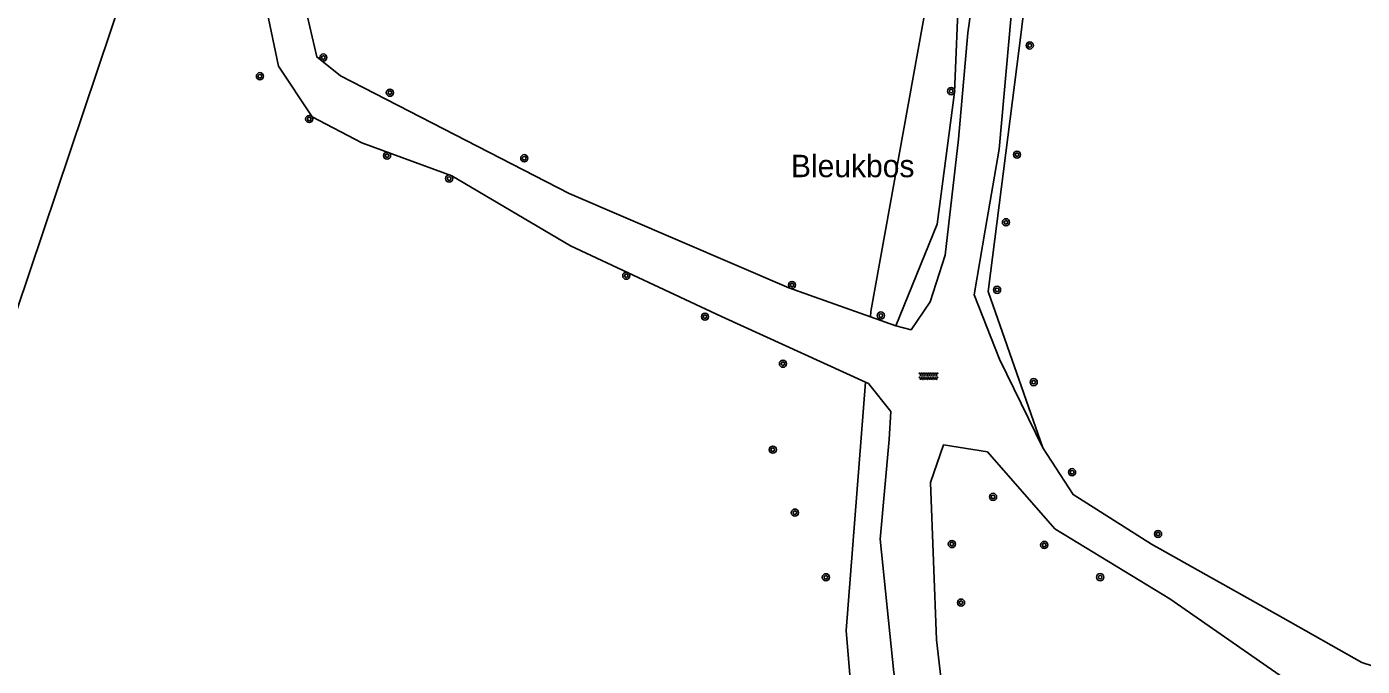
# Model space of a CAD drawing. Extents: x 125000 to 129004, y 397500 to 399008.
# Drawn here: x 126006.6 to 126155.3, y 397724.5 to 397795.8 of the extents above; entities that cross this region are included whole.
import ezdxf

# ---------------------------------------------------------------- set-up
doc = ezdxf.new("R2010")
doc.units = 0
for name, color, linetype in [('gg-anno-openbare ruimte label', 7, 'Continuous'), ('gg-knt-onverhard', 7, 'Continuous'), ('gt-grn-groengrens', 7, 'Continuous'), ('gt-symb-boom', 7, 'Continuous'), ('gt-symb-overige verharding', 7, 'Continuous')]:
    doc.layers.add(name, color=color, linetype=linetype)

# ---------------------------------------------------------------- blocks, each defined once
blk = doc.blocks.new('gt0-BOOM')
at = {"layer": 'gt-symb-boom'}
for radius in [0.4, 0.2]:
    blk.add_circle((0, 0), radius, dxfattribs=at)
blk = doc.blocks.new('gt0-OVH')
at = {"layer": 'gt-symb-overige verharding'}
for points in [[(-0.97, 0.3), (-0.97, 0.31), (-0.96, 0.32), (-0.97, 0.33), (-0.97, 0.34), (-0.98, 0.35), (-0.99, 0.35), (-1, 0.36), (-1.01, 0.35), (-1.02, 0.35), (-1.03, 0.34), (-1.03, 0.33), (-1.04, 0.32), (-1.03, 0.31), (-1.03, 0.3), (-1.02, 0.29), (-1.01, 0.29), (-1, 0.28), (-0.99, 0.29), (-0.98, 0.29)], [(-0.87, 0.11), (-0.87, 0.12), (-0.86, 0.13), (-0.87, 0.14), (-0.87, 0.15), (-0.88, 0.16), (-0.89, 0.16), (-0.9, 0.16), (-0.91, 0.16), (-0.92, 0.16), (-0.93, 0.15), (-0.93, 0.14), (-0.94, 0.13), (-0.93, 0.12), (-0.93, 0.11), (-0.92, 0.1), (-0.91, 0.09), (-0.9, 0.09), (-0.89, 0.09), (-0.88, 0.1)], [(-0.77, 0.3), (-0.77, 0.31), (-0.76, 0.32), (-0.77, 0.33), (-0.77, 0.34), (-0.78, 0.35), (-0.79, 0.35), (-0.8, 0.36), (-0.81, 0.35), (-0.82, 0.35), (-0.83, 0.34), (-0.83, 0.33), (-0.84, 0.32), (-0.83, 0.31), (-0.83, 0.3), (-0.82, 0.29), (-0.81, 0.29), (-0.8, 0.28), (-0.79, 0.29), (-0.78, 0.29)], [(-0.67, 0.11), (-0.67, 0.12), (-0.66, 0.13), (-0.67, 0.14), (-0.67, 0.15), (-0.68, 0.16), (-0.69, 0.16), (-0.7, 0.16), (-0.71, 0.16), (-0.72, 0.16), (-0.73, 0.15), (-0.73, 0.14), (-0.74, 0.13), (-0.73, 0.12), (-0.73, 0.11), (-0.72, 0.1), (-0.71, 0.09), (-0.7, 0.09), (-0.69, 0.09), (-0.68, 0.1)], [(-0.57, 0.3), (-0.57, 0.31), (-0.56, 0.32), (-0.57, 0.33), (-0.57, 0.34), (-0.58, 0.35), (-0.59, 0.35), (-0.6, 0.36), (-0.61, 0.35), (-0.62, 0.35), (-0.63, 0.34), (-0.63, 0.33), (-0.64, 0.32), (-0.63, 0.31), (-0.63, 0.3), (-0.62, 0.29), (-0.61, 0.29), (-0.6, 0.28), (-0.59, 0.29), (-0.58, 0.29)], [(-0.47, 0.11), (-0.47, 0.12), (-0.46, 0.13), (-0.47, 0.14), (-0.47, 0.15), (-0.48, 0.16), (-0.49, 0.16), (-0.5, 0.16), (-0.51, 0.16), (-0.52, 0.16), (-0.53, 0.15), (-0.53, 0.14), (-0.54, 0.13), (-0.53, 0.12), (-0.53, 0.11), (-0.52, 0.1), (-0.51, 0.09), (-0.5, 0.09), (-0.49, 0.09), (-0.48, 0.1)], [(-0.37, 0.3), (-0.37, 0.31), (-0.36, 0.32), (-0.37, 0.33), (-0.37, 0.34), (-0.38, 0.35), (-0.39, 0.35), (-0.4, 0.36), (-0.41, 0.35), (-0.42, 0.35), (-0.43, 0.34), (-0.43, 0.33), (-0.44, 0.32), (-0.43, 0.31), (-0.43, 0.3), (-0.42, 0.29), (-0.41, 0.29), (-0.4, 0.28), (-0.39, 0.29), (-0.38, 0.29)], [(-0.27, 0.11), (-0.27, 0.12), (-0.26, 0.13), (-0.27, 0.14), (-0.27, 0.15), (-0.28, 0.16), (-0.29, 0.16), (-0.3, 0.16), (-0.31, 0.16), (-0.32, 0.16), (-0.33, 0.15), (-0.33, 0.14), (-0.34, 0.13), (-0.33, 0.12), (-0.33, 0.11), (-0.32, 0.1), (-0.31, 0.09), (-0.3, 0.09), (-0.29, 0.09), (-0.28, 0.1)], [(-0.17, 0.3), (-0.17, 0.31), (-0.16, 0.32), (-0.17, 0.33), (-0.17, 0.34), (-0.18, 0.35), (-0.19, 0.35), (-0.2, 0.36), (-0.21, 0.35), (-0.22, 0.35), (-0.23, 0.34), (-0.23, 0.33), (-0.24, 0.32), (-0.23, 0.31), (-0.23, 0.3), (-0.22, 0.29), (-0.21, 0.29), (-0.2, 0.28), (-0.19, 0.29), (-0.18, 0.29)], [(-0.07, 0.11), (-0.07, 0.12), (-0.06, 0.13), (-0.07, 0.14), (-0.07, 0.15), (-0.08, 0.16), (-0.09, 0.16), (-0.1, 0.16), (-0.11, 0.16), (-0.12, 0.16), (-0.13, 0.15), (-0.13, 0.14), (-0.14, 0.13), (-0.13, 0.12), (-0.13, 0.11), (-0.12, 0.1), (-0.11, 0.09), (-0.1, 0.09), (-0.09, 0.09), (-0.08, 0.1)], [(0.03, 0.3), (0.03, 0.31), (0.04, 0.32), (0.03, 0.33), (0.03, 0.34), (0.02, 0.35), (0.01, 0.35), (0, 0.36), (-0.01, 0.35), (-0.02, 0.35), (-0.03, 0.34), (-0.03, 0.33), (-0.04, 0.32), (-0.03, 0.31), (-0.03, 0.3), (-0.02, 0.29), (-0.01, 0.29), (0, 0.28), (0.01, 0.29), (0.02, 0.29)], [(0.13, 0.11), (0.13, 0.12), (0.14, 0.13), (0.13, 0.14), (0.13, 0.15), (0.12, 0.16), (0.11, 0.16), (0.1, 0.16), (0.09, 0.16), (0.08, 0.16), (0.07, 0.15), (0.07, 0.14), (0.06, 0.13), (0.07, 0.12), (0.07, 0.11), (0.08, 0.1), (0.09, 0.09), (0.1, 0.09), (0.11, 0.09), (0.12, 0.1)], [(0.23, 0.3), (0.23, 0.31), (0.24, 0.32), (0.23, 0.33), (0.23, 0.34), (0.22, 0.35), (0.21, 0.35), (0.2, 0.36), (0.19, 0.35), (0.18, 0.35), (0.17, 0.34), (0.17, 0.33), (0.16, 0.32), (0.17, 0.31), (0.17, 0.3), (0.18, 0.29), (0.19, 0.29), (0.2, 0.28), (0.21, 0.29), (0.22, 0.29)], [(0.33, 0.11), (0.33, 0.12), (0.34, 0.13), (0.33, 0.14), (0.33, 0.15), (0.32, 0.16), (0.31, 0.16), (0.3, 0.16), (0.29, 0.16), (0.28, 0.16), (0.27, 0.15), (0.27, 0.14), (0.26, 0.13), (0.27, 0.12), (0.27, 0.11), (0.28, 0.1), (0.29, 0.09), (0.3, 0.09), (0.31, 0.09), (0.32, 0.1)], [(0.43, 0.3), (0.43, 0.31), (0.44, 0.32), (0.43, 0.33), (0.43, 0.34), (0.42, 0.35), (0.41, 0.35), (0.4, 0.36), (0.39, 0.35), (0.38, 0.35), (0.37, 0.34), (0.37, 0.33), (0.36, 0.32), (0.37, 0.31), (0.37, 0.3), (0.38, 0.29), (0.39, 0.29), (0.4, 0.28), (0.41, 0.29), (0.42, 0.29)], [(0.53, 0.11), (0.53, 0.12), (0.54, 0.13), (0.53, 0.14), (0.53, 0.15), (0.52, 0.16), (0.51, 0.16), (0.5, 0.16), (0.49, 0.16), (0.48, 0.16), (0.47, 0.15), (0.47, 0.14), (0.46, 0.13), (0.47, 0.12), (0.47, 0.11), (0.48, 0.1), (0.49, 0.09), (0.5, 0.09), (0.51, 0.09), (0.52, 0.1)], [(0.63, 0.3), (0.63, 0.31), (0.64, 0.32), (0.63, 0.33), (0.63, 0.34), (0.62, 0.35), (0.61, 0.35), (0.6, 0.36), (0.59, 0.35), (0.58, 0.35), (0.57, 0.34), (0.57, 0.33), (0.56, 0.32), (0.57, 0.31), (0.57, 0.3), (0.58, 0.29), (0.59, 0.29), (0.6, 0.28), (0.61, 0.29), (0.62, 0.29)], [(0.73, 0.11), (0.73, 0.12), (0.74, 0.13), (0.73, 0.14), (0.73, 0.15), (0.72, 0.16), (0.71, 0.16), (0.7, 0.16), (0.69, 0.16), (0.68, 0.16), (0.67, 0.15), (0.67, 0.14), (0.66, 0.13), (0.67, 0.12), (0.67, 0.11), (0.68, 0.1), (0.69, 0.09), (0.7, 0.09), (0.71, 0.09), (0.72, 0.1)], [(0.83, 0.3), (0.83, 0.31), (0.84, 0.32), (0.83, 0.33), (0.83, 0.34), (0.82, 0.35), (0.81, 0.35), (0.8, 0.36), (0.79, 0.35), (0.78, 0.35), (0.77, 0.34), (0.77, 0.33), (0.76, 0.32), (0.77, 0.31), (0.77, 0.3), (0.78, 0.29), (0.79, 0.29), (0.8, 0.28), (0.81, 0.29), (0.82, 0.29)], [(0.93, 0.11), (0.93, 0.12), (0.94, 0.13), (0.93, 0.14), (0.93, 0.15), (0.92, 0.16), (0.91, 0.16), (0.9, 0.16), (0.89, 0.16), (0.88, 0.16), (0.87, 0.15), (0.87, 0.14), (0.86, 0.13), (0.87, 0.12), (0.87, 0.11), (0.88, 0.1), (0.89, 0.09), (0.9, 0.09), (0.91, 0.09), (0.92, 0.1)], [(1.03, 0.3), (1.03, 0.31), (1.04, 0.32), (1.03, 0.33), (1.03, 0.34), (1.02, 0.35), (1.01, 0.35), (1, 0.36), (0.99, 0.35), (0.98, 0.35), (0.97, 0.34), (0.97, 0.33), (0.96, 0.32), (0.97, 0.31), (0.97, 0.3), (0.98, 0.29), (0.99, 0.29), (1, 0.28), (1.01, 0.29), (1.02, 0.29)], [(-0.97, -0.14), (-0.97, -0.13), (-0.96, -0.12), (-0.97, -0.11), (-0.97, -0.1), (-0.98, -0.09), (-0.99, -0.09), (-1, -0.08), (-1.01, -0.09), (-1.02, -0.09), (-1.03, -0.1), (-1.03, -0.11), (-1.04, -0.12), (-1.03, -0.13), (-1.03, -0.14), (-1.02, -0.15), (-1.01, -0.15), (-1, -0.16), (-0.99, -0.15), (-0.98, -0.15)], [(-0.87, -0.33), (-0.87, -0.32), (-0.86, -0.31), (-0.87, -0.3), (-0.87, -0.29), (-0.88, -0.28), (-0.89, -0.28), (-0.9, -0.28), (-0.91, -0.28), (-0.92, -0.28), (-0.93, -0.29), (-0.93, -0.3), (-0.94, -0.31), (-0.93, -0.32), (-0.93, -0.33), (-0.92, -0.34), (-0.91, -0.35), (-0.9, -0.35), (-0.89, -0.35), (-0.88, -0.34)], [(-0.77, -0.14), (-0.77, -0.13), (-0.76, -0.12), (-0.77, -0.11), (-0.77, -0.1), (-0.78, -0.09), (-0.79, -0.09), (-0.8, -0.08), (-0.81, -0.09), (-0.82, -0.09), (-0.83, -0.1), (-0.83, -0.11), (-0.84, -0.12), (-0.83, -0.13), (-0.83, -0.14), (-0.82, -0.15), (-0.81, -0.15), (-0.8, -0.16), (-0.79, -0.15), (-0.78, -0.15)], [(-0.67, -0.33), (-0.67, -0.32), (-0.66, -0.31), (-0.67, -0.3), (-0.67, -0.29), (-0.68, -0.28), (-0.69, -0.28), (-0.7, -0.28), (-0.71, -0.28), (-0.72, -0.28), (-0.73, -0.29), (-0.73, -0.3), (-0.74, -0.31), (-0.73, -0.32), (-0.73, -0.33), (-0.72, -0.34), (-0.71, -0.35), (-0.7, -0.35), (-0.69, -0.35), (-0.68, -0.34)], [(-0.57, -0.14), (-0.57, -0.13), (-0.56, -0.12), (-0.57, -0.11), (-0.57, -0.1), (-0.58, -0.09), (-0.59, -0.09), (-0.6, -0.08), (-0.61, -0.09), (-0.62, -0.09), (-0.63, -0.1), (-0.63, -0.11), (-0.64, -0.12), (-0.63, -0.13), (-0.63, -0.14), (-0.62, -0.15), (-0.61, -0.15), (-0.6, -0.16), (-0.59, -0.15), (-0.58, -0.15)], [(-0.47, -0.33), (-0.47, -0.32), (-0.46, -0.31), (-0.47, -0.3), (-0.47, -0.29), (-0.48, -0.28), (-0.49, -0.28), (-0.5, -0.28), (-0.51, -0.28), (-0.52, -0.28), (-0.53, -0.29), (-0.53, -0.3), (-0.54, -0.31), (-0.53, -0.32), (-0.53, -0.33), (-0.52, -0.34), (-0.51, -0.35), (-0.5, -0.35), (-0.49, -0.35), (-0.48, -0.34)], [(-0.37, -0.14), (-0.37, -0.13), (-0.36, -0.12), (-0.37, -0.11), (-0.37, -0.1), (-0.38, -0.09), (-0.39, -0.09), (-0.4, -0.08), (-0.41, -0.09), (-0.42, -0.09), (-0.43, -0.1), (-0.43, -0.11), (-0.44, -0.12), (-0.43, -0.13), (-0.43, -0.14), (-0.42, -0.15), (-0.41, -0.15), (-0.4, -0.16), (-0.39, -0.15), (-0.38, -0.15)], [(-0.27, -0.33), (-0.27, -0.32), (-0.26, -0.31), (-0.27, -0.3), (-0.27, -0.29), (-0.28, -0.28), (-0.29, -0.28), (-0.3, -0.28), (-0.31, -0.28), (-0.32, -0.28), (-0.33, -0.29), (-0.33, -0.3), (-0.34, -0.31), (-0.33, -0.32), (-0.33, -0.33), (-0.32, -0.34), (-0.31, -0.35), (-0.3, -0.35), (-0.29, -0.35), (-0.28, -0.34)], [(-0.17, -0.14), (-0.17, -0.13), (-0.16, -0.12), (-0.17, -0.11), (-0.17, -0.1), (-0.18, -0.09), (-0.19, -0.09), (-0.2, -0.08), (-0.21, -0.09), (-0.22, -0.09), (-0.23, -0.1), (-0.23, -0.11), (-0.24, -0.12), (-0.23, -0.13), (-0.23, -0.14), (-0.22, -0.15), (-0.21, -0.15), (-0.2, -0.16), (-0.19, -0.15), (-0.18, -0.15)], [(-0.07, -0.33), (-0.07, -0.32), (-0.06, -0.31), (-0.07, -0.3), (-0.07, -0.29), (-0.08, -0.28), (-0.09, -0.28), (-0.1, -0.28), (-0.11, -0.28), (-0.12, -0.28), (-0.13, -0.29), (-0.13, -0.3), (-0.14, -0.31), (-0.13, -0.32), (-0.13, -0.33), (-0.12, -0.34), (-0.11, -0.35), (-0.1, -0.35), (-0.09, -0.35), (-0.08, -0.34)], [(0.03, -0.14), (0.03, -0.13), (0.04, -0.12), (0.03, -0.11), (0.03, -0.1), (0.02, -0.09), (0.01, -0.09), (0, -0.08), (-0.01, -0.09), (-0.02, -0.09), (-0.03, -0.1), (-0.03, -0.11), (-0.04, -0.12), (-0.03, -0.13), (-0.03, -0.14), (-0.02, -0.15), (-0.01, -0.15), (0, -0.16), (0.01, -0.15), (0.02, -0.15)], [(0.13, -0.33), (0.13, -0.32), (0.14, -0.31), (0.13, -0.3), (0.13, -0.29), (0.12, -0.28), (0.11, -0.28), (0.1, -0.28), (0.09, -0.28), (0.08, -0.28), (0.07, -0.29), (0.07, -0.3), (0.06, -0.31), (0.07, -0.32), (0.07, -0.33), (0.08, -0.34), (0.09, -0.35), (0.1, -0.35), (0.11, -0.35), (0.12, -0.34)], [(0.23, -0.14), (0.23, -0.13), (0.24, -0.12), (0.23, -0.11), (0.23, -0.1), (0.22, -0.09), (0.21, -0.09), (0.2, -0.08), (0.19, -0.09), (0.18, -0.09), (0.17, -0.1), (0.17, -0.11), (0.16, -0.12), (0.17, -0.13), (0.17, -0.14), (0.18, -0.15), (0.19, -0.15), (0.2, -0.16), (0.21, -0.15), (0.22, -0.15)], [(0.33, -0.33), (0.33, -0.32), (0.34, -0.31), (0.33, -0.3), (0.33, -0.29), (0.32, -0.28), (0.31, -0.28), (0.3, -0.28), (0.29, -0.28), (0.28, -0.28), (0.27, -0.29), (0.27, -0.3), (0.26, -0.31), (0.27, -0.32), (0.27, -0.33), (0.28, -0.34), (0.29, -0.35), (0.3, -0.35), (0.31, -0.35), (0.32, -0.34)], [(0.43, -0.14), (0.43, -0.13), (0.44, -0.12), (0.43, -0.11), (0.43, -0.1), (0.42, -0.09), (0.41, -0.09), (0.4, -0.08), (0.39, -0.09), (0.38, -0.09), (0.37, -0.1), (0.37, -0.11), (0.36, -0.12), (0.37, -0.13), (0.37, -0.14), (0.38, -0.15), (0.39, -0.15), (0.4, -0.16), (0.41, -0.15), (0.42, -0.15)], [(0.53, -0.33), (0.53, -0.32), (0.54, -0.31), (0.53, -0.3), (0.53, -0.29), (0.52, -0.28), (0.51, -0.28), (0.5, -0.28), (0.49, -0.28), (0.48, -0.28), (0.47, -0.29), (0.47, -0.3), (0.46, -0.31), (0.47, -0.32), (0.47, -0.33), (0.48, -0.34), (0.49, -0.35), (0.5, -0.35), (0.51, -0.35), (0.52, -0.34)], [(0.63, -0.14), (0.63, -0.13), (0.64, -0.12), (0.63, -0.11), (0.63, -0.1), (0.62, -0.09), (0.61, -0.09), (0.6, -0.08), (0.59, -0.09), (0.58, -0.09), (0.57, -0.1), (0.57, -0.11), (0.56, -0.12), (0.57, -0.13), (0.57, -0.14), (0.58, -0.15), (0.59, -0.15), (0.6, -0.16), (0.61, -0.15), (0.62, -0.15)], [(0.73, -0.33), (0.73, -0.32), (0.74, -0.31), (0.73, -0.3), (0.73, -0.29), (0.72, -0.28), (0.71, -0.28), (0.7, -0.28), (0.69, -0.28), (0.68, -0.28), (0.67, -0.29), (0.67, -0.3), (0.66, -0.31), (0.67, -0.32), (0.67, -0.33), (0.68, -0.34), (0.69, -0.35), (0.7, -0.35), (0.71, -0.35), (0.72, -0.34)], [(0.83, -0.14), (0.83, -0.13), (0.84, -0.12), (0.83, -0.11), (0.83, -0.1), (0.82, -0.09), (0.81, -0.09), (0.8, -0.08), (0.79, -0.09), (0.78, -0.09), (0.77, -0.1), (0.77, -0.11), (0.76, -0.12), (0.77, -0.13), (0.77, -0.14), (0.78, -0.15), (0.79, -0.15), (0.8, -0.16), (0.81, -0.15), (0.82, -0.15)], [(0.93, -0.33), (0.93, -0.32), (0.94, -0.31), (0.93, -0.3), (0.93, -0.29), (0.92, -0.28), (0.91, -0.28), (0.9, -0.28), (0.89, -0.28), (0.88, -0.28), (0.87, -0.29), (0.87, -0.3), (0.86, -0.31), (0.87, -0.32), (0.87, -0.33), (0.88, -0.34), (0.89, -0.35), (0.9, -0.35), (0.91, -0.35), (0.92, -0.34)], [(1.03, -0.14), (1.03, -0.13), (1.04, -0.12), (1.03, -0.11), (1.03, -0.1), (1.02, -0.09), (1.01, -0.09), (1, -0.08), (0.99, -0.09), (0.98, -0.09), (0.97, -0.1), (0.97, -0.11), (0.96, -0.12), (0.97, -0.13), (0.97, -0.14), (0.98, -0.15), (0.99, -0.15), (1, -0.16), (1.01, -0.15), (1.02, -0.15)]]:
    blk.add_lwpolyline(points, close=True, dxfattribs=at)

msp = doc.modelspace()

# ---------------------------------------------------------------- linework, layer by layer
at = {"layer": 'gg-knt-onverhard'}
msp.add_line((126103.39, 397762.44), (126100.56, 397763.44), dxfattribs=at)
for points in [[(126103.39, 397762.44), (126105.07, 397762.01), (126107.2, 397765.14), (126108.87, 397770.33), (126110.34, 397783.25), (126111.4, 397795.09), (126114.15, 397814.61), (126115.77, 397820.4), (126120.19, 397830.49)], [(126119.75, 397748.86), (126114.93, 397758.73), (126112.11, 397765.89), (126113.34, 397773.11), (126114.9, 397782.13), (126116.21, 397797.01), (126117.71, 397808.6), (126120.32, 397819.26), (126122.86, 397827.73)], [(126100.56, 397763.44), (126091.48, 397766.67), (126067, 397777.19), (126041.54, 397790.29), (126038.9, 397792.4), (126036.3, 397803.57), (126034.9, 397814.4)], [(126031.17, 397807.54), (126033.34, 397797.57), (126034.64, 397791.35), (126038.39, 397785.73), (126043.93, 397782.82), (126053.93, 397779.15), (126067.17, 397771.35), (126083.98, 397763.48), (126100, 397756.19)], [(126216.98, 397779.34), (126220.57, 397764.61), (126225.77, 397751.68), (126234.25, 397735.15), (126236.95, 397726.25), (126243.15, 397702.86), (126245.73, 397692.17), (126236.73, 397692.73), (126230.88, 397694.74), (126207.05, 397707.47), (126198.4, 397711.3), (126179.66, 397717.1), (126155.25, 397724.97), (126146.48, 397729.93), (126131.84, 397738.14), (126123.12, 397743.66), (126119.75, 397748.86)], [(126100, 397756.19), (126100.33, 397756.04), (126102.82, 397752.9), (126102.63, 397749.78), (126101.62, 397738.69), (126103.15, 397723.83), (126105.48, 397710.56), (126107.74, 397700.62), (126107.48, 397693.69), (126101.04, 397678.43), (126102.22, 397668.77), (126107.61, 397651.27), (126113.05, 397629.84), (126114.23, 397618.93), (126113.78, 397610.27), (126112.39, 397600.68), (126109.62, 397584.17), (126095.09, 397594.6), (126084.92, 397599.84), (126061.39, 397607.49), (126059.59, 397608.02)], [(126247.15, 397674.1), (126246.48, 397684.65), (126227.18, 397689.17), (126217.42, 397693.16), (126208.16, 397698.8), (126196.28, 397705.7), (126181.43, 397709.35), (126158.31, 397716.83), (126150.43, 397720.54), (126133.87, 397732.04), (126121.09, 397739.84), (126113.58, 397748.43), (126108.7, 397749.2), (126107.22, 397745.02), (126107.89, 397727.47), (126108.44, 397723.01), (126109.62, 397716.03), (126112.41, 397708.37)]]:
    msp.add_lwpolyline(points, dxfattribs=at)
at = {"layer": 'gt-grn-groengrens'}
for points in [[(126025.01, 397822.21), (126000.93, 397750.6), (125972.32, 397682.27), (125959.49, 397654.55)], [(126114.71, 397822.87), (126111.32, 397810.21), (126110.39, 397800.13), (126109.92, 397788.43), (126107.98, 397773.78), (126103.39, 397762.44)], [(126110.11, 397816.67), (126100.61, 397764.06), (126100.56, 397763.44)], [(126119.75, 397748.86), (126113.65, 397766.29), (126117.32, 397795.12), (126118.94, 397808.62), (126120.45, 397814.7)], [(126100, 397756.19), (126097.84, 397728.53), (126099.52, 397708.32)]]:
    msp.add_lwpolyline(points, dxfattribs=at)

# ---------------------------------------------------------------- block references
at = {"layer": 'gt-symb-boom'}
for p in [(126118.29, 397793.67), (126039.64, 397792.32), (126032.58, 397790.24), (126047.05, 397788.41), (126109.54, 397788.59), (126038.07, 397785.48), (126046.73, 397781.4), (126062.01, 397781.11), (126116.87, 397781.51), (126053.65, 397778.85), (126115.64, 397773.98), (126073.37, 397768.03), (126091.82, 397766.99), (126114.65, 397766.46), (126082.13, 397763.47), (126101.71, 397763.59), (126090.81, 397758.23), (126118.73, 397756.18), (126089.68, 397748.66), (126123, 397746.15), (126114.2, 397743.4), (126092.14, 397741.65), (126132.57, 397739.27), (126109.62, 397738.15), (126119.9, 397738.05), (126095.59, 397734.45), (126126.13, 397734.46), (126110.64, 397731.63)]:
    msp.add_blockref('gt0-BOOM', p, dxfattribs=at)
at = {"layer": 'gt-symb-overige verharding'}
msp.add_blockref('gt0-OVH', (126107.02, 397756.84), dxfattribs=at)

# ---------------------------------------------------------------- texts
at = {"layer": 'gg-anno-openbare ruimte label'}
msp.add_text('Bleukbos', height=2.5, dxfattribs=at).set_placement((126091.7, 397779))

doc.saveas('drawing.dxf')
